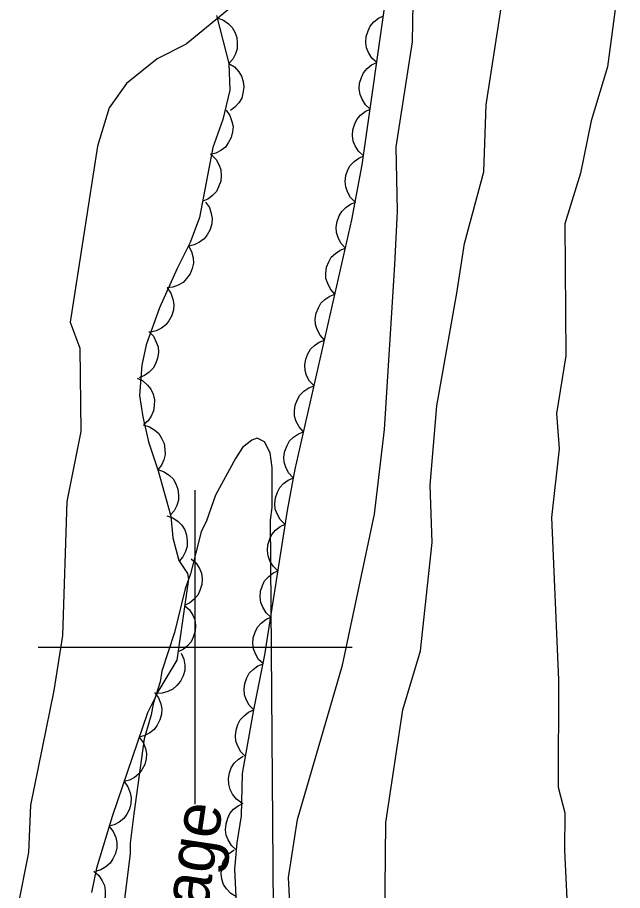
# Model space of a CAD drawing. Extents: x 282461 to 284471, y 5554090 to 5557646.
# Drawn here: x 283788.7 to 283827.2, y 5556184.5 to 5556240.1 of the extents above; entities that cross this region are included whole.
import ezdxf

# ---------------------------------------------------------------- set-up
doc = ezdxf.new("R2010")
doc.units = 0
for name, color, linetype in [('Niveau 1', 7, 'Continuous'), ('Niveau 2', 7, 'Continuous'), ('Niveau 44', 7, 'Continuous'), ('Niveau 61', 7, 'Continuous'), ('Niveau 7', 7, 'Continuous')]:
    doc.layers.add(name, color=color, linetype=linetype)

msp = doc.modelspace()

# ---------------------------------------------------------------- linework, layer by layer
at = {"layer": 'Niveau 1'}
for points in [[(283806.82, 5556152.34), (283807.05, 5556154.86), (283806.58, 5556157.35), (283807.21, 5556165.79), (283807.37, 5556169.02), (283806.96, 5556177.47), (283806.12, 5556182.05), (283805.95, 5556185.33), (283806.52, 5556189.02), (283809.39, 5556198.85), (283811.42, 5556208.46), (283812.07, 5556213.85), (283812.71, 5556224.35), (283812.88, 5556227.76), (283812.81, 5556231.87), (283813.84, 5556238.56), (283813.92, 5556243.49)], [(283802.37, 5556240.82), (283799.42, 5556238.4), (283797.57, 5556237.47), (283795.62, 5556235.89), (283794.52, 5556234.35), (283793.78, 5556231.91), (283792.03, 5556220.7), (283792.65, 5556219.05), (283792.71, 5556213.74), (283791.82, 5556209.27), (283791.55, 5556200.75), (283790.99, 5556197.24), (283789.51, 5556189.94), (283789.38, 5556186.91), (283788.67, 5556183.4)]]:
    msp.add_lwpolyline(points, dxfattribs=at)
at = {"layer": 'Niveau 2'}
for points in [[(283812.33, 5556157.82), (283813.45, 5556160.72), (283813.52, 5556166.68), (283813.12, 5556169.69), (283812.15, 5556172.39), (283812.45, 5556175.42), (283812.05, 5556180.46), (283812.15, 5556188.83), (283813.23, 5556196.01), (283814.36, 5556199.76), (283815.09, 5556206.67), (283814.96, 5556210.31), (283815.4, 5556215.36), (283816.67, 5556222.55), (283817.15, 5556225.71), (283818.38, 5556230.28), (283818.53, 5556234.54), (283819.96, 5556243.75)], [(283827.23, 5556244.16), (283826.28, 5556236.95), (283825.24, 5556233.52), (283824.55, 5556230.19), (283823.55, 5556226.95), (283823.61, 5556218.55), (283823.03, 5556214.87), (283823.19, 5556212.62), (283822.7, 5556208.25), (283823.15, 5556197.91), (283823.12, 5556191.08), (283823.55, 5556189.45), (283823.53, 5556187.06), (283824.01, 5556176.9), (283825.9, 5556168.04), (283826.28, 5556165.07), (283826.05, 5556159.1), (283826.42, 5556154.95), (283825.88, 5556149.22), (283826.31, 5556146.4), (283826.24, 5556134.78), (283825.51, 5556126.84)]]:
    msp.add_lwpolyline(points, dxfattribs=at)
at = {"layer": 'Niveau 44'}
for points in [[(283803.73, 5556196), (283804.44, 5556199.51), (283805.87, 5556208.7), (283806.36, 5556211.34), (283809.98, 5556227.22), (283810.64, 5556230.72), (283812.23, 5556241.9)], [(283801.36, 5556240.22), (283802.15, 5556237.18), (283802.2, 5556235.48), (283801.75, 5556233.61), (283801.12, 5556231.82), (283800.28, 5556227.36), (283799.68, 5556225.77), (283798.84, 5556224.12), (283797.73, 5556221.6), (283796.87, 5556219.26), (283796.59, 5556217.95), (283796.45, 5556216.02), (283796.65, 5556214.66), (283797.03, 5556213.08), (283797.64, 5556211.23), (283798.45, 5556208.33), (283798.57, 5556206.96), (283798.96, 5556205.51), (283799.5, 5556204.69), (283799.56, 5556204.32), (283798.82, 5556199.16), (283797.67, 5556197.26), (283796.96, 5556195.81), (283794.7, 5556189.21), (283793.7, 5556185.92), (283793.38, 5556184.36)], [(283801.4, 5556240.08), (283801.79, 5556239.94), (283802.12, 5556239.7), (283802.35, 5556239.47), (283802.53, 5556239.17), (283802.65, 5556238.82), (283802.68, 5556238.44), (283802.68, 5556238.11), (283802.56, 5556237.78), (283802.39, 5556237.45), (283802.15, 5556237.18)], [(283811.57, 5556237.24), (283811.26, 5556237.52), (283811.05, 5556237.87), (283810.92, 5556238.17), (283810.88, 5556238.52), (283810.9, 5556238.89), (283811.01, 5556239.26), (283811.14, 5556239.55), (283811.38, 5556239.82), (283811.67, 5556240.05), (283811.99, 5556240.21)], [(283802.15, 5556237.18), (283802.5, 5556236.96), (283802.77, 5556236.65), (283802.95, 5556236.37), (283803.05, 5556236.03), (283803.09, 5556235.67), (283803.04, 5556235.29), (283802.96, 5556234.97), (283802.77, 5556234.67), (283802.53, 5556234.39), (283802.24, 5556234.18)], [(283811.14, 5556234.27), (283810.84, 5556234.55), (283810.63, 5556234.9), (283810.5, 5556235.2), (283810.45, 5556235.55), (283810.47, 5556235.92), (283810.59, 5556236.29), (283810.72, 5556236.58), (283810.96, 5556236.85), (283811.24, 5556237.08), (283811.57, 5556237.24)], [(283810.72, 5556231.3), (283810.41, 5556231.58), (283810.2, 5556231.93), (283810.07, 5556232.23), (283810.03, 5556232.58), (283810.05, 5556232.95), (283810.17, 5556233.32), (283810.3, 5556233.61), (283810.53, 5556233.88), (283810.82, 5556234.11), (283811.14, 5556234.27)], [(283801.96, 5556234.2), (283802.21, 5556233.86), (283802.34, 5556233.48), (283802.41, 5556233.16), (283802.38, 5556232.81), (283802.29, 5556232.45), (283802.1, 5556232.11), (283801.92, 5556231.85), (283801.64, 5556231.63), (283801.31, 5556231.46), (283800.96, 5556231.37)], [(283801.03, 5556231.35), (283801.33, 5556231.06), (283801.52, 5556230.7), (283801.64, 5556230.39), (283801.66, 5556230.04), (283801.63, 5556229.67), (283801.49, 5556229.31), (283801.35, 5556229.02), (283801.1, 5556228.76), (283800.81, 5556228.54), (283800.48, 5556228.4)], [(283810.19, 5556228.35), (283809.9, 5556228.64), (283809.7, 5556229), (283809.59, 5556229.31), (283809.56, 5556229.66), (283809.6, 5556230.03), (283809.73, 5556230.39), (283809.88, 5556230.68), (283810.12, 5556230.93), (283810.42, 5556231.15), (283810.75, 5556231.3)], [(283800.65, 5556228.35), (283800.9, 5556228.01), (283801.02, 5556227.62), (283801.08, 5556227.3), (283801.05, 5556226.95), (283800.95, 5556226.59), (283800.76, 5556226.26), (283800.56, 5556226), (283800.28, 5556225.79), (283799.94, 5556225.63), (283799.59, 5556225.54)], [(283809.57, 5556225.41), (283809.28, 5556225.72), (283809.1, 5556226.08), (283809, 5556226.4), (283808.99, 5556226.75), (283809.04, 5556227.11), (283809.18, 5556227.47), (283809.34, 5556227.75), (283809.59, 5556228), (283809.9, 5556228.21), (283810.23, 5556228.34)], [(283799.57, 5556225.55), (283799.77, 5556225.19), (283799.86, 5556224.79), (283799.88, 5556224.46), (283799.81, 5556224.12), (283799.67, 5556223.78), (283799.44, 5556223.47), (283799.22, 5556223.23), (283798.91, 5556223.05), (283798.57, 5556222.93), (283798.21, 5556222.88)], [(283808.9, 5556222.49), (283808.62, 5556222.79), (283808.44, 5556223.16), (283808.33, 5556223.47), (283808.32, 5556223.82), (283808.37, 5556224.19), (283808.52, 5556224.54), (283808.67, 5556224.83), (283808.93, 5556225.07), (283809.23, 5556225.28), (283809.57, 5556225.41)], [(283798.2, 5556222.88), (283798.44, 5556222.54), (283798.58, 5556222.16), (283798.64, 5556221.83), (283798.61, 5556221.48), (283798.51, 5556221.13), (283798.32, 5556220.79), (283798.13, 5556220.53), (283797.85, 5556220.32), (283797.51, 5556220.15), (283797.17, 5556220.06)], [(283808.23, 5556219.56), (283807.95, 5556219.87), (283807.77, 5556220.23), (283807.66, 5556220.55), (283807.65, 5556220.9), (283807.7, 5556221.26), (283807.85, 5556221.62), (283808.01, 5556221.9), (283808.26, 5556222.15), (283808.57, 5556222.36), (283808.9, 5556222.49)], [(283797.05, 5556220.1), (283797.34, 5556219.8), (283797.52, 5556219.43), (283797.63, 5556219.12), (283797.65, 5556218.77), (283797.6, 5556218.4), (283797.46, 5556218.05), (283797.31, 5556217.76), (283797.06, 5556217.51), (283796.76, 5556217.3), (283796.42, 5556217.16)], [(283807.57, 5556216.64), (283807.28, 5556216.94), (283807.1, 5556217.31), (283807, 5556217.62), (283806.99, 5556217.97), (283807.04, 5556218.34), (283807.18, 5556218.69), (283807.34, 5556218.98), (283807.59, 5556219.22), (283807.9, 5556219.43), (283808.23, 5556219.56)], [(283796.29, 5556217.14), (283796.66, 5556216.96), (283796.96, 5556216.68), (283797.17, 5556216.43), (283797.31, 5556216.11), (283797.4, 5556215.75), (283797.39, 5556215.36), (283797.35, 5556215.04), (283797.2, 5556214.72), (283796.99, 5556214.41), (283796.72, 5556214.17)], [(283806.9, 5556213.71), (283806.62, 5556214.02), (283806.44, 5556214.38), (283806.33, 5556214.7), (283806.32, 5556215.05), (283806.37, 5556215.41), (283806.52, 5556215.77), (283806.67, 5556216.05), (283806.93, 5556216.3), (283807.23, 5556216.51), (283807.57, 5556216.64)], [(283796.68, 5556214.15), (283797.08, 5556214.04), (283797.42, 5556213.82), (283797.67, 5556213.61), (283797.86, 5556213.31), (283798.01, 5556212.97), (283798.07, 5556212.59), (283798.08, 5556212.27), (283797.99, 5556211.93), (283797.84, 5556211.59), (283797.62, 5556211.3)], [(283806.23, 5556210.79), (283805.95, 5556211.09), (283805.77, 5556211.46), (283805.66, 5556211.77), (283805.65, 5556212.12), (283805.7, 5556212.49), (283805.85, 5556212.84), (283806, 5556213.13), (283806.26, 5556213.37), (283806.57, 5556213.58), (283806.9, 5556213.71)], [(283797.62, 5556211.31), (283798.02, 5556211.17), (283798.35, 5556210.94), (283798.59, 5556210.71), (283798.77, 5556210.41), (283798.9, 5556210.06), (283798.94, 5556209.68), (283798.94, 5556209.36), (283798.83, 5556209.02), (283798.66, 5556208.69), (283798.43, 5556208.42)], [(283805.71, 5556207.83), (283805.41, 5556208.13), (283805.22, 5556208.48), (283805.1, 5556208.79), (283805.07, 5556209.14), (283805.11, 5556209.51), (283805.24, 5556209.87), (283805.38, 5556210.16), (283805.63, 5556210.42), (283805.93, 5556210.64), (283806.26, 5556210.78)], [(283798.19, 5556208.37), (283798.58, 5556208.24), (283798.91, 5556208), (283799.15, 5556207.77), (283799.33, 5556207.47), (283799.45, 5556207.12), (283799.49, 5556206.74), (283799.49, 5556206.41), (283799.38, 5556206.08), (283799.2, 5556205.75), (283798.97, 5556205.48)], [(283805.27, 5556204.86), (283804.97, 5556205.15), (283804.76, 5556205.5), (283804.64, 5556205.81), (283804.6, 5556206.16), (283804.62, 5556206.52), (283804.75, 5556206.89), (283804.88, 5556207.18), (283805.12, 5556207.45), (283805.41, 5556207.68), (283805.73, 5556207.83)], [(283799.75, 5556205.63), (283800.06, 5556205.35), (283800.27, 5556205), (283800.4, 5556204.7), (283800.44, 5556204.35), (283800.42, 5556203.98), (283800.3, 5556203.61), (283800.17, 5556203.31), (283799.93, 5556203.05), (283799.65, 5556202.82), (283799.32, 5556202.66)], [(283804.81, 5556201.9), (283804.51, 5556202.18), (283804.3, 5556202.54), (283804.18, 5556202.84), (283804.14, 5556203.19), (283804.16, 5556203.56), (283804.28, 5556203.92), (283804.42, 5556204.22), (283804.66, 5556204.48), (283804.95, 5556204.71), (283805.27, 5556204.86)], [(283799.32, 5556202.66), (283799.63, 5556202.38), (283799.84, 5556202.03), (283799.97, 5556201.73), (283800.01, 5556201.38), (283799.99, 5556201.01), (283799.87, 5556200.64), (283799.74, 5556200.34), (283799.51, 5556200.08), (283799.22, 5556199.85), (283798.9, 5556199.69)], [(283804.35, 5556198.94), (283804.04, 5556199.22), (283803.84, 5556199.57), (283803.71, 5556199.88), (283803.68, 5556200.23), (283803.7, 5556200.6), (283803.82, 5556200.96), (283803.96, 5556201.26), (283804.2, 5556201.52), (283804.49, 5556201.75), (283804.81, 5556201.9)], [(283799.1, 5556199.62), (283799.27, 5556199.24), (283799.33, 5556198.84), (283799.33, 5556198.51), (283799.23, 5556198.17), (283799.07, 5556197.84), (283798.82, 5556197.55), (283798.58, 5556197.32), (283798.26, 5556197.17), (283797.9, 5556197.07), (283797.54, 5556197.05)], [(283803.73, 5556196), (283803.44, 5556196.3), (283803.25, 5556196.66), (283803.14, 5556196.97), (283803.12, 5556197.32), (283803.16, 5556197.69), (283803.29, 5556198.04), (283803.44, 5556198.34), (283803.69, 5556198.58), (283803.99, 5556198.8), (283804.32, 5556198.94)], [(283797.4, 5556197.11), (283797.66, 5556196.77), (283797.8, 5556196.39), (283797.87, 5556196.07), (283797.84, 5556195.72), (283797.75, 5556195.36), (283797.57, 5556195.02), (283797.38, 5556194.75), (283797.11, 5556194.54), (283796.78, 5556194.36), (283796.43, 5556194.27)], [(283802.7, 5556182.35), (283802.53, 5556185.85), (283802.68, 5556187.53), (283802.94, 5556189.26), (283803.02, 5556191.94), (283803.73, 5556196)], [(283803.21, 5556193.04), (283802.91, 5556193.33), (283802.71, 5556193.69), (283802.59, 5556194), (283802.56, 5556194.35), (283802.6, 5556194.72), (283802.72, 5556195.08), (283802.86, 5556195.37), (283803.11, 5556195.63), (283803.4, 5556195.85), (283803.73, 5556196)], [(283796.43, 5556194.27), (283796.68, 5556193.93), (283796.82, 5556193.55), (283796.89, 5556193.23), (283796.87, 5556192.88), (283796.78, 5556192.52), (283796.6, 5556192.18), (283796.41, 5556191.92), (283796.13, 5556191.7), (283795.81, 5556191.52), (283795.46, 5556191.43)], [(283802.96, 5556190.06), (283802.63, 5556190.31), (283802.38, 5556190.63), (283802.22, 5556190.92), (283802.14, 5556191.26), (283802.11, 5556191.63), (283802.19, 5556192), (283802.29, 5556192.32), (283802.49, 5556192.6), (283802.75, 5556192.87), (283803.05, 5556193.06)], [(283795.46, 5556191.43), (283795.71, 5556191.1), (283795.85, 5556190.71), (283795.92, 5556190.39), (283795.9, 5556190.04), (283795.81, 5556189.68), (283795.63, 5556189.35), (283795.44, 5556189.08), (283795.16, 5556188.86), (283794.84, 5556188.69), (283794.49, 5556188.59)], [(283802.61, 5556187.09), (283802.31, 5556187.37), (283802.1, 5556187.72), (283801.97, 5556188.02), (283801.93, 5556188.37), (283801.96, 5556188.74), (283802.08, 5556189.11), (283802.21, 5556189.4), (283802.44, 5556189.67), (283802.73, 5556189.9), (283803.06, 5556190.05)], [(283794.51, 5556188.58), (283794.77, 5556188.26), (283794.93, 5556187.88), (283795.01, 5556187.56), (283795, 5556187.21), (283794.92, 5556186.85), (283794.75, 5556186.51), (283794.57, 5556186.23), (283794.3, 5556186.01), (283793.98, 5556185.82), (283793.64, 5556185.71)], [(283802.62, 5556184.09), (283802.26, 5556184.31), (283801.99, 5556184.61), (283801.8, 5556184.88), (283801.7, 5556185.22), (283801.65, 5556185.59), (283801.69, 5556185.97), (283801.76, 5556186.28), (283801.94, 5556186.59), (283802.18, 5556186.87), (283802.47, 5556187.09)], [(283793.54, 5556185.73), (283793.85, 5556185.46), (283794.07, 5556185.11), (283794.21, 5556184.81), (283794.26, 5556184.47), (283794.25, 5556184.1), (283794.14, 5556183.73), (283794.02, 5556183.43), (283793.8, 5556183.16), (283793.51, 5556182.91), (283793.19, 5556182.75)]]:
    msp.add_lwpolyline(points, dxfattribs=at)
at = {"layer": 'Niveau 61'}
for points in [[(283800, 5556190), (283800, 5556210)], [(283790, 5556200), (283810, 5556200)]]:
    msp.add_lwpolyline(points, dxfattribs=at)
at = {"layer": 'Niveau 7'}
for points in [[(283804.98, 5556183.31), (283804.8, 5556208.08), (283804.91, 5556208.89), (283804.9, 5556211.45), (283804.77, 5556212.38), (283804.42, 5556213.07), (283803.95, 5556213.3), (283803.6, 5556213.18), (283803.02, 5556212.71), (283802.56, 5556212.01)], [(283802.56, 5556212.01), (283801.29, 5556209.67), (283800.72, 5556208.04), (283800.38, 5556207.34), (283799.7, 5556204.66), (283799.35, 5556203.72), (283798.68, 5556200.92), (283797.88, 5556198.47), (283797.77, 5556197.78), (283797.31, 5556196.38), (283797.2, 5556195.68), (283796.74, 5556194.16), (283796.08, 5556189.39), (283795.86, 5556187.52), (283795.86, 5556186.83), (283795.2, 5556181.59), (283795.21, 5556179.96), (283794.88, 5556177.4), (283795.15, 5556172.98)]]:
    msp.add_lwpolyline(points, dxfattribs=at)

# ---------------------------------------------------------------- texts
msp.add_text('Marécage', height=2.9999, rotation=81.5139, dxfattribs=at).set_placement((283799.13, 5556172.26))

doc.saveas('drawing.dxf')
